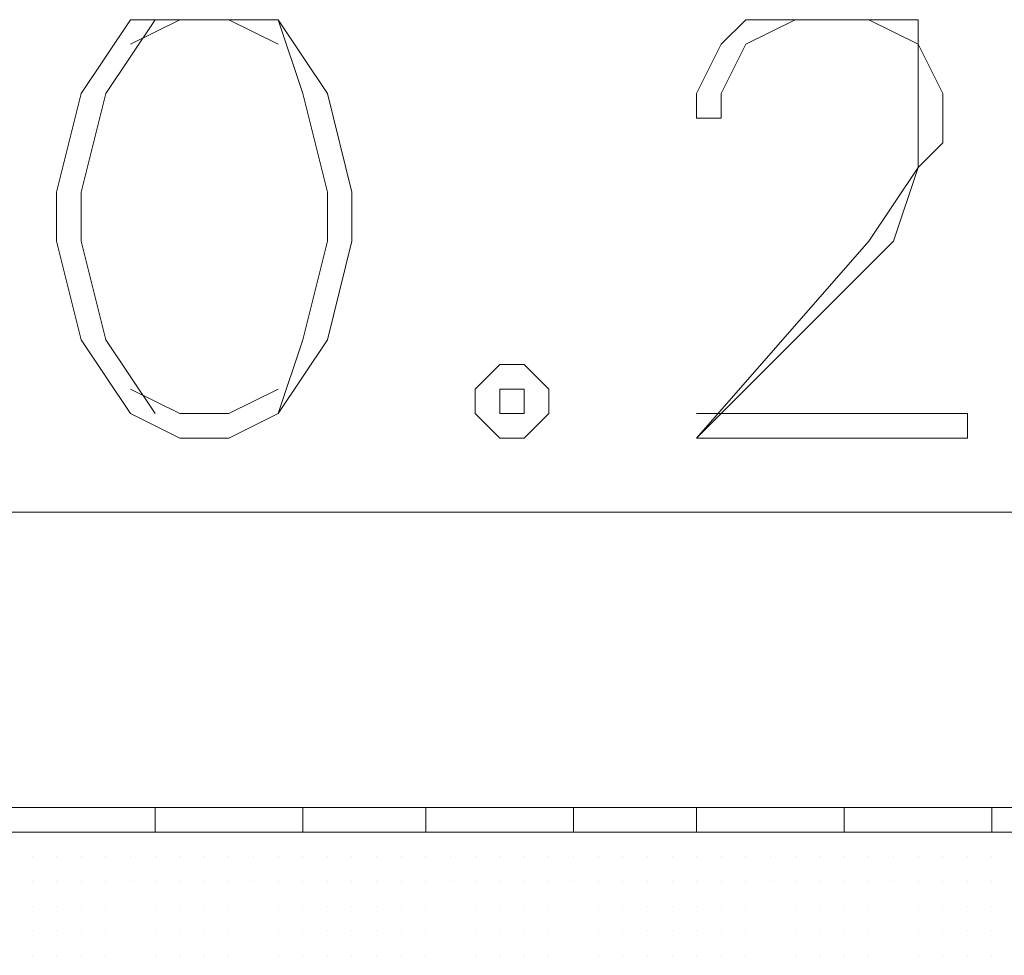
# Model space of a CAD drawing. Header units: metres. Extents: x 5.7 to 89.8, y 4 to 63.5.
# Tile 371 of 475: x 60.656 to 61.041, y 49.8 to 50.166. Entities that reach past the tile are written whole.
import ezdxf

# ---------------------------------------------------------------- set-up
doc = ezdxf.new("R2010")
doc.units = ezdxf.units.M
doc.header["$MEASUREMENT"] = 0
for name, color, linetype in [('PDF17_hatch-borshi', 7, 'Continuous'), ('PDF17_kaff', 7, 'Continuous'), ('PDF17_textt', 7, 'Continuous')]:
    doc.layers.add(name, color=color, linetype=linetype)

msp = doc.modelspace()

# ---------------------------------------------------------------- linework, layer by layer
at = {"layer": 'PDF17_hatch-borshi', "lineweight": 18}
for points in [[(60.66051, 49.84788), (60.66051, 49.84788)], [(60.67977, 49.84788), (60.67977, 49.84788)], [(60.69903, 49.84788), (60.69903, 49.84788)], [(60.7183, 49.84788), (60.7183, 49.84788)], [(60.73756, 49.84788), (60.73756, 49.84788)], [(60.74719, 49.84788), (60.74719, 49.84788)], [(60.74719, 49.84788), (60.74719, 49.84788)], [(60.76645, 49.84788), (60.76645, 49.84788)], [(60.83387, 49.84788), (60.83387, 49.84788)], [(60.8435, 49.84788), (60.8435, 49.84788)], [(60.85313, 49.84788), (60.85313, 49.84788)], [(60.85313, 49.84788), (60.85313, 49.84788)], [(60.86276, 49.84788), (60.86276, 49.84788)], [(60.88203, 49.84788), (60.88203, 49.84788)], [(60.89166, 49.84788), (60.89166, 49.84788)], [(60.91092, 49.84788), (60.91092, 49.84788)], [(60.91092, 49.84788), (60.91092, 49.84788)], [(60.92055, 49.84788), (60.92055, 49.84788)], [(60.93981, 49.84788), (60.93981, 49.84788)], [(60.94944, 49.84788), (60.94944, 49.84788)], [(60.94944, 49.84788), (60.94944, 49.84788)], [(60.95908, 49.84788), (60.95908, 49.84788)], [(60.95908, 49.84788), (60.95908, 49.84788)], [(60.96871, 49.84788), (60.96871, 49.84788)], [(60.97834, 49.84788), (60.97834, 49.84788)], [(60.97834, 49.84788), (60.97834, 49.84788)], [(60.9976, 49.84788), (60.9976, 49.84788)], [(60.9976, 49.84788), (60.9976, 49.84788)], [(61.01686, 49.84788), (61.01686, 49.84788)], [(61.01686, 49.84788), (61.01686, 49.84788)], [(61.03612, 49.84788), (61.03612, 49.84788)], [(60.66051, 49.83825), (60.66051, 49.83825)], [(60.66051, 49.83825), (60.66051, 49.83825)], [(60.66051, 49.83825), (60.66051, 49.83825)], [(60.66051, 49.83825), (60.66051, 49.83825)], [(60.66051, 49.83825), (60.66051, 49.83825)], [(60.67014, 49.83825), (60.67014, 49.83825)], [(60.67014, 49.83825), (60.67014, 49.83825)], [(60.67014, 49.83825), (60.67014, 49.83825)], [(60.67014, 49.83825), (60.67014, 49.83825)], [(60.67977, 49.83825), (60.67977, 49.83825)], [(60.67977, 49.83825), (60.67977, 49.83825)], [(60.67977, 49.83825), (60.67977, 49.83825)], [(60.67977, 49.83825), (60.67977, 49.83825)], [(60.67977, 49.83825), (60.67977, 49.83825)], [(60.6894, 49.83825), (60.6894, 49.83825)], [(60.6894, 49.83825), (60.6894, 49.83825)], [(60.6894, 49.83825), (60.6894, 49.83825)], [(60.6894, 49.83825), (60.6894, 49.83825)], [(60.69903, 49.83825), (60.69903, 49.83825)], [(60.69903, 49.83825), (60.69903, 49.83825)], [(60.69903, 49.83825), (60.69903, 49.83825)], [(60.69903, 49.83825), (60.69903, 49.83825)], [(60.70866, 49.83825), (60.70866, 49.83825)], [(60.70866, 49.83825), (60.70866, 49.83825)], [(60.70866, 49.83825), (60.70866, 49.83825)], [(60.70866, 49.83825), (60.70866, 49.83825)], [(60.7183, 49.83825), (60.7183, 49.83825)], [(60.7183, 49.83825), (60.7183, 49.83825)], [(60.7183, 49.83825), (60.7183, 49.83825)], [(60.7183, 49.83825), (60.7183, 49.83825)], [(60.72793, 49.83825), (60.72793, 49.83825)], [(60.72793, 49.83825), (60.72793, 49.83825)], [(60.72793, 49.83825), (60.72793, 49.83825)], [(60.72793, 49.83825), (60.72793, 49.83825)], [(60.72793, 49.83825), (60.72793, 49.83825)], [(60.72793, 49.83825), (60.72793, 49.83825)], [(60.73756, 49.83825), (60.73756, 49.83825)], [(60.73756, 49.83825), (60.73756, 49.83825)], [(60.73756, 49.83825), (60.73756, 49.83825)], [(60.74719, 49.83825), (60.74719, 49.83825)], [(60.74719, 49.83825), (60.74719, 49.83825)], [(60.74719, 49.83825), (60.74719, 49.83825)], [(60.74719, 49.83825), (60.74719, 49.83825)], [(60.75682, 49.83825), (60.75682, 49.83825)], [(60.75682, 49.83825), (60.75682, 49.83825)], [(60.75682, 49.83825), (60.75682, 49.83825)], [(60.76645, 49.83825), (60.76645, 49.83825)], [(60.76645, 49.83825), (60.76645, 49.83825)], [(60.76645, 49.83825), (60.76645, 49.83825)], [(60.76645, 49.83825), (60.76645, 49.83825)], [(60.77608, 49.83825), (60.77608, 49.83825)], [(60.77608, 49.83825), (60.77608, 49.83825)], [(60.77608, 49.83825), (60.77608, 49.83825)], [(60.78571, 49.83825), (60.78571, 49.83825)], [(60.78571, 49.83825), (60.78571, 49.83825)], [(60.78571, 49.83825), (60.78571, 49.83825)], [(60.78571, 49.83825), (60.78571, 49.83825)], [(60.78571, 49.83825), (60.78571, 49.83825)], [(60.79534, 49.83825), (60.79534, 49.83825)], [(60.79534, 49.83825), (60.79534, 49.83825)], [(60.79534, 49.83825), (60.79534, 49.83825)], [(60.79534, 49.83825), (60.79534, 49.83825)], [(60.79534, 49.83825), (60.79534, 49.83825)], [(60.80498, 49.83825), (60.80498, 49.83825)], [(60.80498, 49.83825), (60.80498, 49.83825)], [(60.80498, 49.83825), (60.80498, 49.83825)], [(60.80498, 49.83825), (60.80498, 49.83825)], [(60.81461, 49.83825), (60.81461, 49.83825)], [(60.81461, 49.83825), (60.81461, 49.83825)], [(60.81461, 49.83825), (60.81461, 49.83825)], [(60.81461, 49.83825), (60.81461, 49.83825)], [(60.82424, 49.83825), (60.82424, 49.83825)], [(60.82424, 49.83825), (60.82424, 49.83825)], [(60.82424, 49.83825), (60.82424, 49.83825)], [(60.83387, 49.83825), (60.83387, 49.83825)], [(60.83387, 49.83825), (60.83387, 49.83825)], [(60.83387, 49.83825), (60.83387, 49.83825)], [(60.83387, 49.83825), (60.83387, 49.83825)], [(60.8435, 49.83825), (60.8435, 49.83825)], [(60.8435, 49.83825), (60.8435, 49.83825)], [(60.85313, 49.83825), (60.85313, 49.83825)], [(60.85313, 49.83825), (60.85313, 49.83825)], [(60.86276, 49.83825), (60.86276, 49.83825)], [(60.86276, 49.83825), (60.86276, 49.83825)], [(60.86276, 49.83825), (60.86276, 49.83825)], [(60.87239, 49.83825), (60.87239, 49.83825)], [(60.87239, 49.83825), (60.87239, 49.83825)], [(60.87239, 49.83825), (60.87239, 49.83825)], [(60.87239, 49.83825), (60.87239, 49.83825)], [(60.88203, 49.83825), (60.88203, 49.83825)], [(60.88203, 49.83825), (60.88203, 49.83825)], [(60.88203, 49.83825), (60.88203, 49.83825)], [(60.88203, 49.83825), (60.88203, 49.83825)], [(60.89166, 49.83825), (60.89166, 49.83825)], [(60.89166, 49.83825), (60.89166, 49.83825)], [(60.89166, 49.83825), (60.89166, 49.83825)], [(60.89166, 49.83825), (60.89166, 49.83825)], [(60.90129, 49.83825), (60.90129, 49.83825)], [(60.90129, 49.83825), (60.90129, 49.83825)], [(60.90129, 49.83825), (60.90129, 49.83825)], [(60.90129, 49.83825), (60.90129, 49.83825)], [(60.91092, 49.83825), (60.91092, 49.83825)], [(60.91092, 49.83825), (60.91092, 49.83825)], [(60.91092, 49.83825), (60.91092, 49.83825)], [(60.92055, 49.83825), (60.92055, 49.83825)], [(60.92055, 49.83825), (60.92055, 49.83825)], [(60.92055, 49.83825), (60.92055, 49.83825)], [(60.92055, 49.83825), (60.92055, 49.83825)], [(60.93018, 49.83825), (60.93018, 49.83825)], [(60.93018, 49.83825), (60.93018, 49.83825)], [(60.93018, 49.83825), (60.93018, 49.83825)], [(60.93018, 49.83825), (60.93018, 49.83825)], [(60.93981, 49.83825), (60.93981, 49.83825)], [(60.93981, 49.83825), (60.93981, 49.83825)], [(60.93981, 49.83825), (60.93981, 49.83825)], [(60.93981, 49.83825), (60.93981, 49.83825)], [(60.94944, 49.83825), (60.94944, 49.83825)], [(60.94944, 49.83825), (60.94944, 49.83825)], [(60.95908, 49.83825), (60.95908, 49.83825)], [(60.95908, 49.83825), (60.95908, 49.83825)], [(60.95908, 49.83825), (60.95908, 49.83825)], [(60.96871, 49.83825), (60.96871, 49.83825)], [(60.96871, 49.83825), (60.96871, 49.83825)], [(60.96871, 49.83825), (60.96871, 49.83825)], [(60.97834, 49.83825), (60.97834, 49.83825)], [(60.97834, 49.83825), (60.97834, 49.83825)], [(60.97834, 49.83825), (60.97834, 49.83825)], [(60.97834, 49.83825), (60.97834, 49.83825)], [(60.98797, 49.83825), (60.98797, 49.83825)], [(60.98797, 49.83825), (60.98797, 49.83825)], [(60.98797, 49.83825), (60.98797, 49.83825)], [(60.98797, 49.83825), (60.98797, 49.83825)], [(60.9976, 49.83825), (60.9976, 49.83825)], [(60.9976, 49.83825), (60.9976, 49.83825)], [(60.9976, 49.83825), (60.9976, 49.83825)], [(61.00723, 49.83825), (61.00723, 49.83825)], [(61.00723, 49.83825), (61.00723, 49.83825)], [(61.00723, 49.83825), (61.00723, 49.83825)], [(61.00723, 49.83825), (61.00723, 49.83825)], [(61.01686, 49.83825), (61.01686, 49.83825)], [(61.01686, 49.83825), (61.01686, 49.83825)], [(61.01686, 49.83825), (61.01686, 49.83825)], [(61.01686, 49.83825), (61.01686, 49.83825)], [(61.02649, 49.83825), (61.02649, 49.83825)], [(61.02649, 49.83825), (61.02649, 49.83825)], [(61.02649, 49.83825), (61.02649, 49.83825)], [(61.02649, 49.83825), (61.02649, 49.83825)], [(61.03612, 49.83825), (61.03612, 49.83825)], [(61.03612, 49.83825), (61.03612, 49.83825)], [(61.03612, 49.83825), (61.03612, 49.83825)], [(60.66051, 49.82862), (60.66051, 49.82862)], [(60.66051, 49.82862), (60.66051, 49.82862)], [(60.66051, 49.82862), (60.66051, 49.82862)], [(60.67014, 49.82862), (60.67014, 49.82862)], [(60.67014, 49.82862), (60.67014, 49.82862)], [(60.67014, 49.82862), (60.67014, 49.82862)], [(60.67977, 49.82862), (60.67977, 49.82862)], [(60.67977, 49.82862), (60.67977, 49.82862)], [(60.6894, 49.82862), (60.6894, 49.82862)], [(60.6894, 49.82862), (60.6894, 49.82862)], [(60.69903, 49.82862), (60.69903, 49.82862)], [(60.69903, 49.82862), (60.69903, 49.82862)], [(60.69903, 49.82862), (60.69903, 49.82862)], [(60.69903, 49.82862), (60.69903, 49.82862)], [(60.69903, 49.82862), (60.69903, 49.82862)], [(60.70866, 49.82862), (60.70866, 49.82862)], [(60.70866, 49.82862), (60.70866, 49.82862)], [(60.70866, 49.82862), (60.70866, 49.82862)], [(60.7183, 49.82862), (60.7183, 49.82862)], [(60.7183, 49.82862), (60.7183, 49.82862)], [(60.7183, 49.82862), (60.7183, 49.82862)], [(60.7183, 49.82862), (60.7183, 49.82862)], [(60.72793, 49.82862), (60.72793, 49.82862)], [(60.72793, 49.82862), (60.72793, 49.82862)], [(60.72793, 49.82862), (60.72793, 49.82862)], [(60.73756, 49.82862), (60.73756, 49.82862)], [(60.73756, 49.82862), (60.73756, 49.82862)], [(60.73756, 49.82862), (60.73756, 49.82862)], [(60.73756, 49.82862), (60.73756, 49.82862)], [(60.74719, 49.82862), (60.74719, 49.82862)], [(60.74719, 49.82862), (60.74719, 49.82862)], [(60.75682, 49.82862), (60.75682, 49.82862)], [(60.75682, 49.82862), (60.75682, 49.82862)], [(60.75682, 49.82862), (60.75682, 49.82862)], [(60.75682, 49.82862), (60.75682, 49.82862)], [(60.75682, 49.82862), (60.75682, 49.82862)], [(60.76645, 49.82862), (60.76645, 49.82862)], [(60.76645, 49.82862), (60.76645, 49.82862)], [(60.76645, 49.82862), (60.76645, 49.82862)], [(60.77608, 49.82862), (60.77608, 49.82862)], [(60.77608, 49.82862), (60.77608, 49.82862)], [(60.77608, 49.82862), (60.77608, 49.82862)], [(60.78571, 49.82862), (60.78571, 49.82862)], [(60.78571, 49.82862), (60.78571, 49.82862)], [(60.78571, 49.82862), (60.78571, 49.82862)], [(60.78571, 49.82862), (60.78571, 49.82862)], [(60.79534, 49.82862), (60.79534, 49.82862)], [(60.79534, 49.82862), (60.79534, 49.82862)], [(60.80498, 49.82862), (60.80498, 49.82862)], [(60.80498, 49.82862), (60.80498, 49.82862)], [(60.80498, 49.82862), (60.80498, 49.82862)], [(60.80498, 49.82862), (60.80498, 49.82862)], [(60.81461, 49.82862), (60.81461, 49.82862)], [(60.81461, 49.82862), (60.81461, 49.82862)], [(60.82424, 49.82862), (60.82424, 49.82862)], [(60.82424, 49.82862), (60.82424, 49.82862)], [(60.82424, 49.82862), (60.82424, 49.82862)], [(60.82424, 49.82862), (60.82424, 49.82862)], [(60.83387, 49.82862), (60.83387, 49.82862)], [(60.83387, 49.82862), (60.83387, 49.82862)], [(60.83387, 49.82862), (60.83387, 49.82862)], [(60.8435, 49.82862), (60.8435, 49.82862)], [(60.8435, 49.82862), (60.8435, 49.82862)], [(60.8435, 49.82862), (60.8435, 49.82862)], [(60.8435, 49.82862), (60.8435, 49.82862)], [(60.85313, 49.82862), (60.85313, 49.82862)], [(60.85313, 49.82862), (60.85313, 49.82862)], [(60.85313, 49.82862), (60.85313, 49.82862)], [(60.86276, 49.82862), (60.86276, 49.82862)], [(60.86276, 49.82862), (60.86276, 49.82862)], [(60.86276, 49.82862), (60.86276, 49.82862)], [(60.87239, 49.82862), (60.87239, 49.82862)], [(60.87239, 49.82862), (60.87239, 49.82862)], [(60.87239, 49.82862), (60.87239, 49.82862)], [(60.87239, 49.82862), (60.87239, 49.82862)], [(60.88203, 49.82862), (60.88203, 49.82862)], [(60.89166, 49.82862), (60.89166, 49.82862)], [(60.89166, 49.82862), (60.89166, 49.82862)], [(60.89166, 49.82862), (60.89166, 49.82862)], [(60.90129, 49.82862), (60.90129, 49.82862)], [(60.90129, 49.82862), (60.90129, 49.82862)], [(60.91092, 49.82862), (60.91092, 49.82862)], [(60.91092, 49.82862), (60.91092, 49.82862)], [(60.91092, 49.82862), (60.91092, 49.82862)], [(60.91092, 49.82862), (60.91092, 49.82862)], [(60.92055, 49.82862), (60.92055, 49.82862)], [(60.92055, 49.82862), (60.92055, 49.82862)], [(60.93018, 49.82862), (60.93018, 49.82862)], [(60.93018, 49.82862), (60.93018, 49.82862)], [(60.93018, 49.82862), (60.93018, 49.82862)], [(60.93981, 49.82862), (60.93981, 49.82862)], [(60.93981, 49.82862), (60.93981, 49.82862)], [(60.93981, 49.82862), (60.93981, 49.82862)], [(60.94944, 49.82862), (60.94944, 49.82862)], [(60.94944, 49.82862), (60.94944, 49.82862)], [(60.94944, 49.82862), (60.94944, 49.82862)], [(60.95908, 49.82862), (60.95908, 49.82862)], [(60.95908, 49.82862), (60.95908, 49.82862)], [(60.95908, 49.82862), (60.95908, 49.82862)], [(60.95908, 49.82862), (60.95908, 49.82862)], [(60.96871, 49.82862), (60.96871, 49.82862)], [(60.96871, 49.82862), (60.96871, 49.82862)], [(60.96871, 49.82862), (60.96871, 49.82862)], [(60.96871, 49.82862), (60.96871, 49.82862)], [(60.97834, 49.82862), (60.97834, 49.82862)], [(60.97834, 49.82862), (60.97834, 49.82862)], [(60.97834, 49.82862), (60.97834, 49.82862)], [(60.98797, 49.82862), (60.98797, 49.82862)], [(60.98797, 49.82862), (60.98797, 49.82862)], [(60.9976, 49.82862), (60.9976, 49.82862)], [(60.9976, 49.82862), (60.9976, 49.82862)], [(61.00723, 49.82862), (61.00723, 49.82862)], [(61.00723, 49.82862), (61.00723, 49.82862)], [(61.01686, 49.82862), (61.01686, 49.82862)], [(61.01686, 49.82862), (61.01686, 49.82862)], [(61.01686, 49.82862), (61.01686, 49.82862)], [(61.01686, 49.82862), (61.01686, 49.82862)], [(61.01686, 49.82862), (61.01686, 49.82862)], [(61.02649, 49.82862), (61.02649, 49.82862)], [(61.02649, 49.82862), (61.02649, 49.82862)], [(61.02649, 49.82862), (61.02649, 49.82862)], [(61.03612, 49.82862), (61.03612, 49.82862)], [(61.03612, 49.82862), (61.03612, 49.82862)], [(61.03612, 49.82862), (61.03612, 49.82862)], [(61.03612, 49.82862), (61.03612, 49.82862)], [(60.66051, 49.81899), (60.66051, 49.81899)], [(60.66051, 49.81899), (60.66051, 49.81899)], [(60.66051, 49.81899), (60.66051, 49.81899)], [(60.66051, 49.81899), (60.66051, 49.81899)], [(60.66051, 49.81899), (60.66051, 49.81899)], [(60.67014, 49.81899), (60.67014, 49.81899)], [(60.67014, 49.81899), (60.67014, 49.81899)], [(60.67014, 49.81899), (60.67014, 49.81899)], [(60.67014, 49.81899), (60.67014, 49.81899)], [(60.67977, 49.81899), (60.67977, 49.81899)], [(60.67977, 49.81899), (60.67977, 49.81899)], [(60.67977, 49.81899), (60.67977, 49.81899)], [(60.67977, 49.81899), (60.67977, 49.81899)], [(60.6894, 49.81899), (60.6894, 49.81899)], [(60.6894, 49.81899), (60.6894, 49.81899)], [(60.6894, 49.81899), (60.6894, 49.81899)], [(60.6894, 49.81899), (60.6894, 49.81899)], [(60.69903, 49.81899), (60.69903, 49.81899)], [(60.69903, 49.81899), (60.69903, 49.81899)], [(60.69903, 49.81899), (60.69903, 49.81899)], [(60.69903, 49.81899), (60.69903, 49.81899)], [(60.70866, 49.81899), (60.70866, 49.81899)], [(60.70866, 49.81899), (60.70866, 49.81899)], [(60.70866, 49.81899), (60.70866, 49.81899)], [(60.70866, 49.81899), (60.70866, 49.81899)], [(60.7183, 49.81899), (60.7183, 49.81899)], [(60.7183, 49.81899), (60.7183, 49.81899)], [(60.72793, 49.81899), (60.72793, 49.81899)], [(60.72793, 49.81899), (60.72793, 49.81899)], [(60.72793, 49.81899), (60.72793, 49.81899)], [(60.72793, 49.81899), (60.72793, 49.81899)], [(60.72793, 49.81899), (60.72793, 49.81899)], [(60.72793, 49.81899), (60.72793, 49.81899)], [(60.73756, 49.81899), (60.73756, 49.81899)], [(60.73756, 49.81899), (60.73756, 49.81899)], [(60.73756, 49.81899), (60.73756, 49.81899)], [(60.74719, 49.81899), (60.74719, 49.81899)], [(60.74719, 49.81899), (60.74719, 49.81899)], [(60.74719, 49.81899), (60.74719, 49.81899)], [(60.74719, 49.81899), (60.74719, 49.81899)], [(60.74719, 49.81899), (60.74719, 49.81899)], [(60.75682, 49.81899), (60.75682, 49.81899)], [(60.75682, 49.81899), (60.75682, 49.81899)], [(60.75682, 49.81899), (60.75682, 49.81899)], [(60.75682, 49.81899), (60.75682, 49.81899)], [(60.76645, 49.81899), (60.76645, 49.81899)], [(60.76645, 49.81899), (60.76645, 49.81899)], [(60.76645, 49.81899), (60.76645, 49.81899)], [(60.76645, 49.81899), (60.76645, 49.81899)], [(60.77608, 49.81899), (60.77608, 49.81899)], [(60.77608, 49.81899), (60.77608, 49.81899)], [(60.77608, 49.81899), (60.77608, 49.81899)], [(60.77608, 49.81899), (60.77608, 49.81899)], [(60.77608, 49.81899), (60.77608, 49.81899)], [(60.78571, 49.81899), (60.78571, 49.81899)], [(60.78571, 49.81899), (60.78571, 49.81899)], [(60.78571, 49.81899), (60.78571, 49.81899)], [(60.78571, 49.81899), (60.78571, 49.81899)], [(60.79534, 49.81899), (60.79534, 49.81899)], [(60.79534, 49.81899), (60.79534, 49.81899)], [(60.79534, 49.81899), (60.79534, 49.81899)], [(60.79534, 49.81899), (60.79534, 49.81899)], [(60.79534, 49.81899), (60.79534, 49.81899)], [(60.80498, 49.81899), (60.80498, 49.81899)], [(60.80498, 49.81899), (60.80498, 49.81899)], [(60.80498, 49.81899), (60.80498, 49.81899)], [(60.81461, 49.81899), (60.81461, 49.81899)], [(60.81461, 49.81899), (60.81461, 49.81899)], [(60.81461, 49.81899), (60.81461, 49.81899)], [(60.81461, 49.81899), (60.81461, 49.81899)], [(60.82424, 49.81899), (60.82424, 49.81899)], [(60.82424, 49.81899), (60.82424, 49.81899)], [(60.83387, 49.81899), (60.83387, 49.81899)], [(60.83387, 49.81899), (60.83387, 49.81899)], [(60.83387, 49.81899), (60.83387, 49.81899)], [(60.83387, 49.81899), (60.83387, 49.81899)], [(60.8435, 49.81899), (60.8435, 49.81899)], [(60.8435, 49.81899), (60.8435, 49.81899)], [(60.8435, 49.81899), (60.8435, 49.81899)], [(60.8435, 49.81899), (60.8435, 49.81899)], [(60.85313, 49.81899), (60.85313, 49.81899)], [(60.85313, 49.81899), (60.85313, 49.81899)], [(60.85313, 49.81899), (60.85313, 49.81899)], [(60.86276, 49.81899), (60.86276, 49.81899)], [(60.86276, 49.81899), (60.86276, 49.81899)], [(60.86276, 49.81899), (60.86276, 49.81899)], [(60.86276, 49.81899), (60.86276, 49.81899)], [(60.86276, 49.81899), (60.86276, 49.81899)], [(60.87239, 49.81899), (60.87239, 49.81899)], [(60.87239, 49.81899), (60.87239, 49.81899)], [(60.87239, 49.81899), (60.87239, 49.81899)], [(60.87239, 49.81899), (60.87239, 49.81899)], [(60.88203, 49.81899), (60.88203, 49.81899)], [(60.88203, 49.81899), (60.88203, 49.81899)], [(60.88203, 49.81899), (60.88203, 49.81899)], [(60.88203, 49.81899), (60.88203, 49.81899)], [(60.89166, 49.81899), (60.89166, 49.81899)], [(60.89166, 49.81899), (60.89166, 49.81899)], [(60.89166, 49.81899), (60.89166, 49.81899)], [(60.89166, 49.81899), (60.89166, 49.81899)], [(60.90129, 49.81899), (60.90129, 49.81899)], [(60.90129, 49.81899), (60.90129, 49.81899)], [(60.90129, 49.81899), (60.90129, 49.81899)], [(60.90129, 49.81899), (60.90129, 49.81899)], [(60.91092, 49.81899), (60.91092, 49.81899)], [(60.91092, 49.81899), (60.91092, 49.81899)], [(60.91092, 49.81899), (60.91092, 49.81899)], [(60.91092, 49.81899), (60.91092, 49.81899)], [(60.92055, 49.81899), (60.92055, 49.81899)], [(60.92055, 49.81899), (60.92055, 49.81899)], [(60.92055, 49.81899), (60.92055, 49.81899)], [(60.93018, 49.81899), (60.93018, 49.81899)], [(60.93018, 49.81899), (60.93018, 49.81899)], [(60.93018, 49.81899), (60.93018, 49.81899)], [(60.93981, 49.81899), (60.93981, 49.81899)], [(60.93981, 49.81899), (60.93981, 49.81899)], [(60.93981, 49.81899), (60.93981, 49.81899)], [(60.93981, 49.81899), (60.93981, 49.81899)], [(60.93981, 49.81899), (60.93981, 49.81899)], [(60.94944, 49.81899), (60.94944, 49.81899)], [(60.94944, 49.81899), (60.94944, 49.81899)], [(60.94944, 49.81899), (60.94944, 49.81899)], [(60.95908, 49.81899), (60.95908, 49.81899)], [(60.95908, 49.81899), (60.95908, 49.81899)], [(60.95908, 49.81899), (60.95908, 49.81899)], [(60.95908, 49.81899), (60.95908, 49.81899)], [(60.96871, 49.81899), (60.96871, 49.81899)], [(60.96871, 49.81899), (60.96871, 49.81899)], [(60.96871, 49.81899), (60.96871, 49.81899)], [(60.96871, 49.81899), (60.96871, 49.81899)], [(60.97834, 49.81899), (60.97834, 49.81899)], [(60.97834, 49.81899), (60.97834, 49.81899)], [(60.97834, 49.81899), (60.97834, 49.81899)], [(60.97834, 49.81899), (60.97834, 49.81899)], [(60.98797, 49.81899), (60.98797, 49.81899)], [(60.98797, 49.81899), (60.98797, 49.81899)], [(60.98797, 49.81899), (60.98797, 49.81899)], [(60.98797, 49.81899), (60.98797, 49.81899)], [(60.9976, 49.81899), (60.9976, 49.81899)], [(60.9976, 49.81899), (60.9976, 49.81899)], [(60.9976, 49.81899), (60.9976, 49.81899)], [(60.9976, 49.81899), (60.9976, 49.81899)], [(61.00723, 49.81899), (61.00723, 49.81899)], [(61.00723, 49.81899), (61.00723, 49.81899)], [(61.00723, 49.81899), (61.00723, 49.81899)], [(61.00723, 49.81899), (61.00723, 49.81899)], [(61.01686, 49.81899), (61.01686, 49.81899)], [(61.01686, 49.81899), (61.01686, 49.81899)], [(61.01686, 49.81899), (61.01686, 49.81899)], [(61.01686, 49.81899), (61.01686, 49.81899)], [(61.02649, 49.81899), (61.02649, 49.81899)], [(61.02649, 49.81899), (61.02649, 49.81899)], [(61.02649, 49.81899), (61.02649, 49.81899)], [(61.03612, 49.81899), (61.03612, 49.81899)], [(61.03612, 49.81899), (61.03612, 49.81899)], [(61.03612, 49.81899), (61.03612, 49.81899)], [(60.66051, 49.80936), (60.66051, 49.80936)], [(60.66051, 49.80936), (60.66051, 49.80936)], [(60.66051, 49.80936), (60.66051, 49.80936)], [(60.67014, 49.80936), (60.67014, 49.80936)], [(60.67014, 49.80936), (60.67014, 49.80936)], [(60.67014, 49.80936), (60.67014, 49.80936)], [(60.67014, 49.80936), (60.67014, 49.80936)], [(60.67977, 49.80936), (60.67977, 49.80936)], [(60.67977, 49.80936), (60.67977, 49.80936)], [(60.67977, 49.80936), (60.67977, 49.80936)], [(60.67977, 49.80936), (60.67977, 49.80936)], [(60.6894, 49.80936), (60.6894, 49.80936)], [(60.6894, 49.80936), (60.6894, 49.80936)], [(60.6894, 49.80936), (60.6894, 49.80936)], [(60.69903, 49.80936), (60.69903, 49.80936)], [(60.69903, 49.80936), (60.69903, 49.80936)], [(60.69903, 49.80936), (60.69903, 49.80936)], [(60.69903, 49.80936), (60.69903, 49.80936)], [(60.70866, 49.80936), (60.70866, 49.80936)], [(60.70866, 49.80936), (60.70866, 49.80936)], [(60.70866, 49.80936), (60.70866, 49.80936)], [(60.70866, 49.80936), (60.70866, 49.80936)], [(60.7183, 49.80936), (60.7183, 49.80936)], [(60.7183, 49.80936), (60.7183, 49.80936)], [(60.7183, 49.80936), (60.7183, 49.80936)], [(60.7183, 49.80936), (60.7183, 49.80936)], [(60.72793, 49.80936), (60.72793, 49.80936)], [(60.72793, 49.80936), (60.72793, 49.80936)], [(60.72793, 49.80936), (60.72793, 49.80936)], [(60.72793, 49.80936), (60.72793, 49.80936)], [(60.73756, 49.80936), (60.73756, 49.80936)], [(60.73756, 49.80936), (60.73756, 49.80936)], [(60.73756, 49.80936), (60.73756, 49.80936)], [(60.74719, 49.80936), (60.74719, 49.80936)], [(60.74719, 49.80936), (60.74719, 49.80936)], [(60.75682, 49.80936), (60.75682, 49.80936)], [(60.75682, 49.80936), (60.75682, 49.80936)], [(60.75682, 49.80936), (60.75682, 49.80936)], [(60.75682, 49.80936), (60.75682, 49.80936)], [(60.76645, 49.80936), (60.76645, 49.80936)], [(60.76645, 49.80936), (60.76645, 49.80936)], [(60.76645, 49.80936), (60.76645, 49.80936)], [(60.77608, 49.80936), (60.77608, 49.80936)], [(60.77608, 49.80936), (60.77608, 49.80936)], [(60.77608, 49.80936), (60.77608, 49.80936)], [(60.78571, 49.80936), (60.78571, 49.80936)], [(60.78571, 49.80936), (60.78571, 49.80936)], [(60.78571, 49.80936), (60.78571, 49.80936)], [(60.78571, 49.80936), (60.78571, 49.80936)], [(60.78571, 49.80936), (60.78571, 49.80936)], [(60.79534, 49.80936), (60.79534, 49.80936)], [(60.79534, 49.80936), (60.79534, 49.80936)], [(60.79534, 49.80936), (60.79534, 49.80936)], [(60.80498, 49.80936), (60.80498, 49.80936)], [(60.80498, 49.80936), (60.80498, 49.80936)], [(60.80498, 49.80936), (60.80498, 49.80936)], [(60.80498, 49.80936), (60.80498, 49.80936)], [(60.81461, 49.80936), (60.81461, 49.80936)], [(60.81461, 49.80936), (60.81461, 49.80936)], [(60.81461, 49.80936), (60.81461, 49.80936)], [(60.81461, 49.80936), (60.81461, 49.80936)], [(60.82424, 49.80936), (60.82424, 49.80936)], [(60.82424, 49.80936), (60.82424, 49.80936)], [(60.82424, 49.80936), (60.82424, 49.80936)], [(60.83387, 49.80936), (60.83387, 49.80936)], [(60.83387, 49.80936), (60.83387, 49.80936)], [(60.83387, 49.80936), (60.83387, 49.80936)], [(60.8435, 49.80936), (60.8435, 49.80936)], [(60.8435, 49.80936), (60.8435, 49.80936)], [(60.85313, 49.80936), (60.85313, 49.80936)], [(60.85313, 49.80936), (60.85313, 49.80936)], [(60.86276, 49.80936), (60.86276, 49.80936)], [(60.86276, 49.80936), (60.86276, 49.80936)], [(60.86276, 49.80936), (60.86276, 49.80936)], [(60.87239, 49.80936), (60.87239, 49.80936)], [(60.87239, 49.80936), (60.87239, 49.80936)], [(60.87239, 49.80936), (60.87239, 49.80936)], [(60.87239, 49.80936), (60.87239, 49.80936)], [(60.88203, 49.80936), (60.88203, 49.80936)], [(60.88203, 49.80936), (60.88203, 49.80936)], [(60.88203, 49.80936), (60.88203, 49.80936)], [(60.88203, 49.80936), (60.88203, 49.80936)], [(60.89166, 49.80936), (60.89166, 49.80936)], [(60.89166, 49.80936), (60.89166, 49.80936)], [(60.89166, 49.80936), (60.89166, 49.80936)], [(60.90129, 49.80936), (60.90129, 49.80936)], [(60.90129, 49.80936), (60.90129, 49.80936)], [(60.90129, 49.80936), (60.90129, 49.80936)], [(60.91092, 49.80936), (60.91092, 49.80936)], [(60.91092, 49.80936), (60.91092, 49.80936)], [(60.91092, 49.80936), (60.91092, 49.80936)], [(60.92055, 49.80936), (60.92055, 49.80936)], [(60.92055, 49.80936), (60.92055, 49.80936)], [(60.92055, 49.80936), (60.92055, 49.80936)], [(60.93018, 49.80936), (60.93018, 49.80936)], [(60.93018, 49.80936), (60.93018, 49.80936)], [(60.93018, 49.80936), (60.93018, 49.80936)], [(60.93981, 49.80936), (60.93981, 49.80936)], [(60.93981, 49.80936), (60.93981, 49.80936)], [(60.93981, 49.80936), (60.93981, 49.80936)], [(60.93981, 49.80936), (60.93981, 49.80936)], [(60.94944, 49.80936), (60.94944, 49.80936)], [(60.94944, 49.80936), (60.94944, 49.80936)], [(60.94944, 49.80936), (60.94944, 49.80936)], [(60.95908, 49.80936), (60.95908, 49.80936)], [(60.95908, 49.80936), (60.95908, 49.80936)], [(60.96871, 49.80936), (60.96871, 49.80936)], [(60.96871, 49.80936), (60.96871, 49.80936)], [(60.96871, 49.80936), (60.96871, 49.80936)], [(60.96871, 49.80936), (60.96871, 49.80936)], [(60.97834, 49.80936), (60.97834, 49.80936)], [(60.97834, 49.80936), (60.97834, 49.80936)], [(60.97834, 49.80936), (60.97834, 49.80936)], [(60.98797, 49.80936), (60.98797, 49.80936)], [(60.98797, 49.80936), (60.98797, 49.80936)], [(60.98797, 49.80936), (60.98797, 49.80936)], [(60.98797, 49.80936), (60.98797, 49.80936)], [(60.9976, 49.80936), (60.9976, 49.80936)], [(60.9976, 49.80936), (60.9976, 49.80936)], [(60.9976, 49.80936), (60.9976, 49.80936)], [(61.00723, 49.80936), (61.00723, 49.80936)], [(61.00723, 49.80936), (61.00723, 49.80936)], [(61.01686, 49.80936), (61.01686, 49.80936)], [(61.01686, 49.80936), (61.01686, 49.80936)], [(61.01686, 49.80936), (61.01686, 49.80936)], [(61.01686, 49.80936), (61.01686, 49.80936)], [(61.02649, 49.80936), (61.02649, 49.80936)], [(61.02649, 49.80936), (61.02649, 49.80936)], [(61.03612, 49.80936), (61.03612, 49.80936)], [(61.03612, 49.80936), (61.03612, 49.80936)], [(61.03612, 49.80936), (61.03612, 49.80936)], [(61.03612, 49.80936), (61.03612, 49.80936)], [(60.66051, 49.79972), (60.66051, 49.79972)], [(60.66051, 49.79972), (60.66051, 49.79972)], [(60.66051, 49.79972), (60.66051, 49.79972)], [(60.67014, 49.79972), (60.67014, 49.79972)], [(60.67014, 49.79972), (60.67014, 49.79972)], [(60.67977, 49.79972), (60.67977, 49.79972)], [(60.67977, 49.79972), (60.67977, 49.79972)], [(60.67977, 49.79972), (60.67977, 49.79972)], [(60.67977, 49.79972), (60.67977, 49.79972)], [(60.6894, 49.79972), (60.6894, 49.79972)], [(60.6894, 49.79972), (60.6894, 49.79972)], [(60.6894, 49.79972), (60.6894, 49.79972)], [(60.69903, 49.79972), (60.69903, 49.79972)], [(60.69903, 49.79972), (60.69903, 49.79972)], [(60.69903, 49.79972), (60.69903, 49.79972)], [(60.69903, 49.79972), (60.69903, 49.79972)], [(60.70866, 49.79972), (60.70866, 49.79972)], [(60.70866, 49.79972), (60.70866, 49.79972)], [(60.70866, 49.79972), (60.70866, 49.79972)], [(60.70866, 49.79972), (60.70866, 49.79972)], [(60.70866, 49.79972), (60.70866, 49.79972)], [(60.7183, 49.79972), (60.7183, 49.79972)], [(60.7183, 49.79972), (60.7183, 49.79972)], [(60.7183, 49.79972), (60.7183, 49.79972)], [(60.72793, 49.79972), (60.72793, 49.79972)], [(60.72793, 49.79972), (60.72793, 49.79972)], [(60.72793, 49.79972), (60.72793, 49.79972)], [(60.72793, 49.79972), (60.72793, 49.79972)], [(60.73756, 49.79972), (60.73756, 49.79972)], [(60.73756, 49.79972), (60.73756, 49.79972)], [(60.73756, 49.79972), (60.73756, 49.79972)], [(60.74719, 49.79972), (60.74719, 49.79972)], [(60.74719, 49.79972), (60.74719, 49.79972)], [(60.74719, 49.79972), (60.74719, 49.79972)], [(60.75682, 49.79972), (60.75682, 49.79972)], [(60.75682, 49.79972), (60.75682, 49.79972)], [(60.75682, 49.79972), (60.75682, 49.79972)], [(60.75682, 49.79972), (60.75682, 49.79972)], [(60.76645, 49.79972), (60.76645, 49.79972)], [(60.76645, 49.79972), (60.76645, 49.79972)], [(60.76645, 49.79972), (60.76645, 49.79972)], [(60.77608, 49.79972), (60.77608, 49.79972)], [(60.77608, 49.79972), (60.77608, 49.79972)], [(60.77608, 49.79972), (60.77608, 49.79972)], [(60.77608, 49.79972), (60.77608, 49.79972)], [(60.78571, 49.79972), (60.78571, 49.79972)], [(60.78571, 49.79972), (60.78571, 49.79972)], [(60.78571, 49.79972), (60.78571, 49.79972)], [(60.78571, 49.79972), (60.78571, 49.79972)], [(60.79534, 49.79972), (60.79534, 49.79972)], [(60.79534, 49.79972), (60.79534, 49.79972)], [(60.79534, 49.79972), (60.79534, 49.79972)], [(60.79534, 49.79972), (60.79534, 49.79972)], [(60.80498, 49.79972), (60.80498, 49.79972)], [(60.80498, 49.79972), (60.80498, 49.79972)], [(60.80498, 49.79972), (60.80498, 49.79972)], [(60.80498, 49.79972), (60.80498, 49.79972)], [(60.81461, 49.79972), (60.81461, 49.79972)], [(60.81461, 49.79972), (60.81461, 49.79972)], [(60.81461, 49.79972), (60.81461, 49.79972)], [(60.81461, 49.79972), (60.81461, 49.79972)], [(60.81461, 49.79972), (60.81461, 49.79972)], [(60.82424, 49.79972), (60.82424, 49.79972)], [(60.82424, 49.79972), (60.82424, 49.79972)], [(60.82424, 49.79972), (60.82424, 49.79972)], [(60.82424, 49.79972), (60.82424, 49.79972)], [(60.83387, 49.79972), (60.83387, 49.79972)], [(60.83387, 49.79972), (60.83387, 49.79972)], [(60.83387, 49.79972), (60.83387, 49.79972)], [(60.83387, 49.79972), (60.83387, 49.79972)], [(60.8435, 49.79972), (60.8435, 49.79972)], [(60.8435, 49.79972), (60.8435, 49.79972)], [(60.8435, 49.79972), (60.8435, 49.79972)], [(60.8435, 49.79972), (60.8435, 49.79972)], [(60.8435, 49.79972), (60.8435, 49.79972)], [(60.85313, 49.79972), (60.85313, 49.79972)], [(60.85313, 49.79972), (60.85313, 49.79972)], [(60.85313, 49.79972), (60.85313, 49.79972)], [(60.85313, 49.79972), (60.85313, 49.79972)], [(60.86276, 49.79972), (60.86276, 49.79972)], [(60.86276, 49.79972), (60.86276, 49.79972)], [(60.86276, 49.79972), (60.86276, 49.79972)], [(60.86276, 49.79972), (60.86276, 49.79972)], [(60.87239, 49.79972), (60.87239, 49.79972)], [(60.87239, 49.79972), (60.87239, 49.79972)], [(60.87239, 49.79972), (60.87239, 49.79972)], [(60.88203, 49.79972), (60.88203, 49.79972)], [(60.88203, 49.79972), (60.88203, 49.79972)], [(60.88203, 49.79972), (60.88203, 49.79972)], [(60.89166, 49.79972), (60.89166, 49.79972)], [(60.89166, 49.79972), (60.89166, 49.79972)], [(60.89166, 49.79972), (60.89166, 49.79972)], [(60.89166, 49.79972), (60.89166, 49.79972)], [(60.90129, 49.79972), (60.90129, 49.79972)], [(60.90129, 49.79972), (60.90129, 49.79972)], [(60.90129, 49.79972), (60.90129, 49.79972)], [(60.90129, 49.79972), (60.90129, 49.79972)], [(60.91092, 49.79972), (60.91092, 49.79972)], [(60.91092, 49.79972), (60.91092, 49.79972)], [(60.91092, 49.79972), (60.91092, 49.79972)], [(60.91092, 49.79972), (60.91092, 49.79972)], [(60.92055, 49.79972), (60.92055, 49.79972)], [(60.92055, 49.79972), (60.92055, 49.79972)], [(60.92055, 49.79972), (60.92055, 49.79972)], [(60.92055, 49.79972), (60.92055, 49.79972)], [(60.93018, 49.79972), (60.93018, 49.79972)], [(60.93018, 49.79972), (60.93018, 49.79972)], [(60.93018, 49.79972), (60.93018, 49.79972)], [(60.93981, 49.79972), (60.93981, 49.79972)], [(60.93981, 49.79972), (60.93981, 49.79972)], [(60.93981, 49.79972), (60.93981, 49.79972)], [(60.93981, 49.79972), (60.93981, 49.79972)], [(60.94944, 49.79972), (60.94944, 49.79972)], [(60.94944, 49.79972), (60.94944, 49.79972)], [(60.94944, 49.79972), (60.94944, 49.79972)], [(60.94944, 49.79972), (60.94944, 49.79972)], [(60.95908, 49.79972), (60.95908, 49.79972)], [(60.95908, 49.79972), (60.95908, 49.79972)], [(60.95908, 49.79972), (60.95908, 49.79972)], [(60.95908, 49.79972), (60.95908, 49.79972)], [(60.95908, 49.79972), (60.95908, 49.79972)], [(60.96871, 49.79972), (60.96871, 49.79972)], [(60.96871, 49.79972), (60.96871, 49.79972)], [(60.96871, 49.79972), (60.96871, 49.79972)], [(60.96871, 49.79972), (60.96871, 49.79972)], [(60.96871, 49.79972), (60.96871, 49.79972)], [(60.97834, 49.79972), (60.97834, 49.79972)], [(60.97834, 49.79972), (60.97834, 49.79972)], [(60.97834, 49.79972), (60.97834, 49.79972)], [(60.98797, 49.79972), (60.98797, 49.79972)], [(60.98797, 49.79972), (60.98797, 49.79972)], [(60.98797, 49.79972), (60.98797, 49.79972)], [(60.9976, 49.79972), (60.9976, 49.79972)], [(60.9976, 49.79972), (60.9976, 49.79972)], [(60.9976, 49.79972), (60.9976, 49.79972)], [(60.9976, 49.79972), (60.9976, 49.79972)], [(61.00723, 49.79972), (61.00723, 49.79972)], [(61.00723, 49.79972), (61.00723, 49.79972)], [(61.00723, 49.79972), (61.00723, 49.79972)], [(61.00723, 49.79972), (61.00723, 49.79972)], [(61.01686, 49.79972), (61.01686, 49.79972)], [(61.01686, 49.79972), (61.01686, 49.79972)], [(61.01686, 49.79972), (61.01686, 49.79972)], [(61.01686, 49.79972), (61.01686, 49.79972)], [(61.02649, 49.79972), (61.02649, 49.79972)], [(61.02649, 49.79972), (61.02649, 49.79972)], [(61.02649, 49.79972), (61.02649, 49.79972)], [(61.02649, 49.79972), (61.02649, 49.79972)], [(61.02649, 49.79972), (61.02649, 49.79972)], [(61.02649, 49.79972), (61.02649, 49.79972)], [(61.03612, 49.79972), (61.03612, 49.79972)], [(61.03612, 49.79972), (61.03612, 49.79972)]]:
    msp.add_lwpolyline(points, dxfattribs=at)
at = {"layer": 'PDF17_kaff', "lineweight": 20}
for points in [[(63.69434, 49.85751), (58.52238, 49.85751), (58.52238, 49.83825)], [(60.81461, 49.85751), (60.81461, 49.84788)], [(60.87239, 49.85751), (60.87239, 49.84788)], [(60.92055, 49.85751), (60.92055, 49.84788)], [(60.97834, 49.85751), (60.97834, 49.84788)], [(61.03612, 49.85751), (61.03612, 49.84788)], [(63.69434, 49.84788), (58.53201, 49.84788), (58.53201, 49.82862), (58.48386, 49.82862)]]:
    msp.add_lwpolyline(points, dxfattribs=at)
for points in [[(60.70866, 49.84788), (60.70866, 49.85751)], [(60.76645, 49.84788), (60.76645, 49.85751)]]:
    msp.add_lwpolyline(points, close=True, dxfattribs=at)
at = {"layer": 'PDF17_textt', "lineweight": 20}
for points in [[(60.7183, 50.16571), (60.69903, 50.16571), (60.67977, 50.13682), (60.67014, 50.09829), (60.67014, 50.07903), (60.67977, 50.0405), (60.69903, 50.01161), (60.7183, 50.00198), (60.73756, 50.00198), (60.75682, 50.01161), (60.77608, 50.0405), (60.78571, 50.07903), (60.78571, 50.09829), (60.77608, 50.13682), (60.75682, 50.16571), (60.73756, 50.16571)], [(60.8435, 50.03087), (60.83387, 50.02124), (60.83387, 50.01161), (60.8435, 50.00198), (60.85313, 50.00198), (60.86276, 50.01161), (60.86276, 50.02124), (60.85313, 50.03087)], [(60.8435, 50.02124), (60.8435, 50.01161), (60.85313, 50.01161), (60.85313, 50.02124)]]:
    msp.add_lwpolyline(points, close=True, dxfattribs=at)
for points in [[(60.70866, 50.16571), (60.6894, 50.13682), (60.67977, 50.09829), (60.67977, 50.07903), (60.6894, 50.0405), (60.70866, 50.01161)], [(60.75682, 50.15608), (60.73756, 50.16571), (60.7183, 50.16571), (60.69903, 50.15608)], [(60.75682, 50.01161), (60.76645, 50.0405), (60.77608, 50.07903), (60.77608, 50.09829), (60.76645, 50.13682), (60.75682, 50.16571)], [(60.92055, 50.00198), (60.98797, 50.07903), (61.00723, 50.10792), (61.00723, 50.11755), (61.00723, 50.13682), (61.00723, 50.15608), (60.98797, 50.16571), (60.95908, 50.16571), (60.93981, 50.15608), (60.93018, 50.13682), (60.93018, 50.12719), (60.92055, 50.12719), (60.92055, 50.13682), (60.93018, 50.15608), (60.93981, 50.16571), (60.95908, 50.16571), (60.98797, 50.16571), (61.00723, 50.16571), (61.00723, 50.15608), (61.01686, 50.13682), (61.01686, 50.11755), (61.00723, 50.10792), (60.9976, 50.07903), (60.92055, 50.00198), (61.02649, 50.00198), (61.02649, 50.01161), (60.92055, 50.01161)], [(60.69903, 50.02124), (60.7183, 50.01161), (60.73756, 50.01161), (60.75682, 50.02124)], [(61.40211, 49.97309), (60.46788, 49.97309)]]:
    msp.add_lwpolyline(points, dxfattribs=at)

doc.saveas('drawing.dxf')
